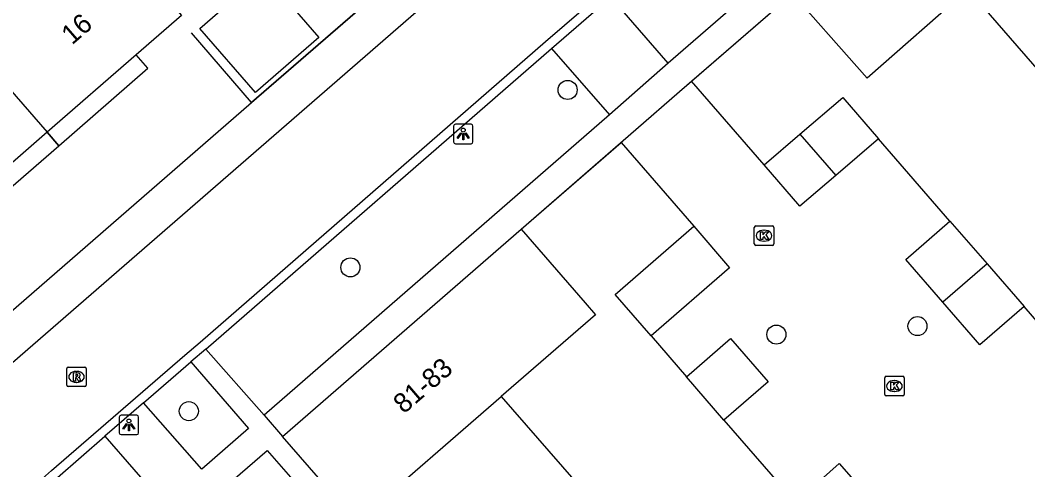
# Model space of a CAD drawing. Extents: x 155888 to 156864, y 383882 to 384671.
# Drawn here: x 156505.7 to 156557.5, y 384385.3 to 384408.3 of the extents above; entities that cross this region are included whole.
import ezdxf

# ---------------------------------------------------------------- set-up
doc = ezdxf.new("R2010")
doc.units = 0
for name, color, linetype in [('IMGEO_Boom', 7, 'Continuous'), ('IMGEO_Kolk', 7, 'Continuous'), ('IMGEO_Lichtpunt', 7, 'Continuous'), ('IMGEO_Muur', 7, 'Continuous'), ('IMGEO_Pand', 7, 'Continuous'), ('IMGEO_Pand_nummerreeks', 7, 'Continuous'), ('IMGEO_Pand_overbouw', 7, 'Continuous'), ('IMGEO_Rijbaan_lokaal_gesloten', 7, 'Continuous'), ('IMGEO_Rijbaan_lokaal_open', 7, 'Continuous'), ('IMGEO_Rioolput', 7, 'Continuous'), ('IMGEO_Voetpad_open', 7, 'Continuous')]:
    doc.layers.add(name, color=color, linetype=linetype)

msp = doc.modelspace()

# ---------------------------------------------------------------- linework, layer by layer
at = {"layer": 'IMGEO_Boom'}
for centre in [(156533.847, 384404.747), (156522.697, 384395.648), (156551.801, 384392.637), (156544.559, 384392.202), (156514.405, 384388.275)]:
    msp.add_circle(centre, 0.489, dxfattribs=at)
at = {"layer": 'IMGEO_Kolk'}
for p, q in [((156543.503, 384397.774), (156544.355, 384397.774)), ((156543.428, 384396.848), (156543.428, 384397.7)), ((156543.916, 384397.554), (156543.941, 384397.554)), ((156544.429, 384397.7), (156544.429, 384396.848)), ((156544.355, 384396.774), (156543.503, 384396.774)), ((156543.939, 384396.994), (156543.914, 384396.994)), ((156550.121, 384389.136), (156550.121, 384389.988)), ((156550.196, 384390.062), (156551.048, 384390.062)), ((156551.122, 384389.988), (156551.122, 384389.136)), ((156550.609, 384389.842), (156550.634, 384389.842)), ((156551.048, 384389.062), (156550.196, 384389.062)), ((156550.632, 384389.282), (156550.607, 384389.282))]:
    msp.add_line(p, q, dxfattribs=at)
for points in [[(156543.503, 384397.774), (156544.355, 384397.774)], [(156543.428, 384396.848), (156543.428, 384397.7)], [(156543.749, 384397.474), (156543.872, 384397.474), (156543.872, 384397.323), (156544.002, 384397.474), (156544.166, 384397.474), (156544.02, 384397.323), (156544.173, 384397.074), (156544.021, 384397.074), (156543.936, 384397.238), (156543.872, 384397.171), (156543.872, 384397.074), (156543.749, 384397.074), (156543.749, 384397.474)], [(156544.429, 384397.7), (156544.429, 384396.848)], [(156544.355, 384396.774), (156543.503, 384396.774)], [(156550.121, 384389.136), (156550.121, 384389.988)], [(156550.196, 384390.062), (156551.048, 384390.062)], [(156551.122, 384389.988), (156551.122, 384389.136)], [(156550.442, 384389.762), (156550.565, 384389.762), (156550.565, 384389.611), (156550.695, 384389.762), (156550.859, 384389.762), (156550.713, 384389.611), (156550.866, 384389.362), (156550.714, 384389.362), (156550.629, 384389.526), (156550.565, 384389.459), (156550.565, 384389.362), (156550.442, 384389.362), (156550.442, 384389.762)], [(156551.048, 384389.062), (156550.196, 384389.062)]]:
    msp.add_lwpolyline(points, dxfattribs=at)
for centre, start, end in [((156543.505, 384397.698), 91.552, 178.448), ((156543.505, 384397.698), 91.552, 178.448), ((156544.353, 384397.698), 1.552, 88.448), ((156544.353, 384397.698), 1.552, 88.448), ((156543.505, 384396.85), 181.552, 268.448), ((156543.505, 384396.85), 181.552, 268.448), ((156544.353, 384396.85), 271.552, 358.448), ((156544.353, 384396.85), 271.552, 358.448), ((156550.198, 384389.986), 91.552, 178.448), ((156550.198, 384389.986), 91.552, 178.448), ((156551.046, 384389.986), 1.552, 88.448), ((156551.046, 384389.986), 1.552, 88.448), ((156550.198, 384389.138), 181.552, 268.448), ((156550.198, 384389.138), 181.552, 268.448), ((156551.046, 384389.138), 271.552, 358.448), ((156551.046, 384389.138), 271.552, 358.448)]:
    msp.add_arc(centre, 0.0765, start, end, dxfattribs=at)
for centre, major_axis, ratio, start_param, end_param in [((156543.915, 384397.274), (-0.387, 0.002), 0.722429, 4.712389, 7.853982), ((156543.94, 384397.274), (-0.39, 0.002), 0.717154, 1.570796, 4.712389), ((156550.608, 384389.562), (-0.387, 0.002), 0.722429, 4.712389, 7.853982), ((156550.633, 384389.562), (-0.39, 0.002), 0.717154, 1.570796, 4.712389)]:
    msp.add_ellipse(centre, major_axis=major_axis, ratio=ratio, start_param=start_param, end_param=end_param, dxfattribs=at)
at = {"layer": 'IMGEO_Lichtpunt'}
for p, q in [((156527.989, 384402.892), (156527.989, 384402.085)), ((156527.989, 384402.892), (156527.989, 384402.085)), ((156528.891, 384402.987), (156528.083, 384402.987)), ((156528.891, 384402.987), (156528.083, 384402.987)), ((156528.985, 384402.085), (156528.985, 384402.892)), ((156528.985, 384402.085), (156528.985, 384402.892)), ((156528.083, 384401.991), (156528.891, 384401.991)), ((156528.083, 384401.991), (156528.891, 384401.991)), ((156510.829, 384387.974), (156510.829, 384387.167)), ((156510.829, 384387.974), (156510.829, 384387.167)), ((156511.731, 384388.069), (156510.923, 384388.069)), ((156511.731, 384388.069), (156510.923, 384388.069)), ((156511.825, 384387.167), (156511.825, 384387.974)), ((156511.825, 384387.167), (156511.825, 384387.974)), ((156510.923, 384387.073), (156511.731, 384387.073)), ((156510.923, 384387.073), (156511.731, 384387.073))]:
    msp.add_line(p, q, dxfattribs=at)
for points in [[(156528.363, 384402.556), (156528.402, 384402.528), (156528.214, 384402.266), (156528.176, 384402.293), (156528.363, 384402.556)], [(156528.465, 384402.508), (156528.512, 384402.508), (156528.512, 384402.186), (156528.465, 384402.186), (156528.465, 384402.508)], [(156528.575, 384402.528), (156528.613, 384402.555), (156528.8, 384402.293), (156528.761, 384402.265), (156528.575, 384402.528)], [(156511.203, 384387.638), (156511.242, 384387.61), (156511.054, 384387.348), (156511.016, 384387.375), (156511.203, 384387.638)], [(156511.305, 384387.59), (156511.352, 384387.59), (156511.352, 384387.268), (156511.305, 384387.268), (156511.305, 384387.59)], [(156511.415, 384387.61), (156511.453, 384387.637), (156511.64, 384387.375), (156511.601, 384387.347), (156511.415, 384387.61)]]:
    msp.add_lwpolyline(points, dxfattribs=at)
for centre in [(156528.488, 384402.69), (156511.328, 384387.772)]:
    msp.add_circle(centre, 0.0994, dxfattribs=at)
for centre, start, end in [((156528.083, 384402.892), 90, 180), ((156528.083, 384402.892), 90, 180), ((156528.891, 384402.892), 0, 90), ((156528.891, 384402.892), 0, 90), ((156528.083, 384402.085), 180, 270), ((156528.083, 384402.085), 180, 270), ((156528.891, 384402.085), 270, 0), ((156528.891, 384402.085), 270, 360), ((156510.923, 384387.974), 90, 180), ((156510.923, 384387.974), 90, 180), ((156511.731, 384387.974), 0, 90), ((156511.731, 384387.974), 0, 90), ((156510.923, 384387.167), 180, 270), ((156510.923, 384387.167), 180, 270), ((156511.731, 384387.167), 270, 0), ((156511.731, 384387.167), 270, 360)]:
    msp.add_arc(centre, 0.0946, start, end, dxfattribs=at)
at = {"layer": 'IMGEO_Muur'}
for points in [[(156533.705, 384418.024), (156517.626, 384404.097)], [(156539.582, 384404.666), (156545.38, 384409.694)], [(156517.626, 384404.097), (156514.535, 384407.679)], [(156531.464, 384397.614), (156537.347, 384402.716)]]:
    msp.add_lwpolyline(points, dxfattribs=at)
at = {"layer": 'IMGEO_Pand'}
for points in [[(156501.098, 384409.523), (156505.528, 384413.372), (156508.001, 384415.52), (156514.033, 384408.573), (156511.693, 384406.541), (156507.129, 384402.575)], [(156518.22, 384410.734), (156521.081, 384407.439), (156517.824, 384404.61), (156514.962, 384407.905), (156518.22, 384410.734)], [(156554.403, 384409.912), (156549.227, 384405.354), (156548.697, 384405.953), (156545.38, 384409.694)], [(156558.062, 384405.7), (156554.403, 384409.912)], [(156501.098, 384409.523), (156507.129, 384402.575)], [(156545.769, 384402.476), (156547.975, 384404.364), (156549.81, 384402.249)], [(156507.129, 384402.575), (156502.457, 384398.517), (156500.338, 384396.676)], [(156543.931, 384400.903), (156545.769, 384402.476)], [(156545.769, 384402.476), (156547.605, 384400.361)], [(156549.81, 384402.249), (156547.605, 384400.361)], [(156547.605, 384400.361), (156545.769, 384398.79), (156543.931, 384400.903)], [(156538.137, 384392.139), (156536.294, 384394.26), (156540.322, 384397.759)], [(156540.322, 384397.759), (156542.157, 384395.631), (156538.137, 384392.139)], [(156553.111, 384393.858), (156551.204, 384396.055), (156553.47, 384398.021)], [(156553.47, 384398.021), (156555.376, 384395.824)], [(156519.215, 384386.97), (156531.464, 384397.614)], [(156531.464, 384397.614), (156534.74, 384393.837), (156535.275, 384393.218), (156530.441, 384389.027)], [(156555.376, 384395.824), (156553.111, 384393.858)], [(156555.376, 384395.824), (156557.272, 384393.64)], [(156557.272, 384393.64), (156555.006, 384391.674), (156553.111, 384393.858)], [(156539.944, 384390.039), (156542.214, 384392), (156544.14, 384389.771), (156541.87, 384387.81)], [(156541.87, 384387.81), (156539.944, 384390.039)], [(156523.02, 384382.592), (156530.441, 384389.027)], [(156530.441, 384389.027), (156534.159, 384384.749)], [(156523.02, 384382.592), (156519.215, 384386.97)], [(156545.535, 384383.596), (156547.781, 384385.585), (156549.843, 384383.256)]]:
    msp.add_lwpolyline(points, dxfattribs=at)
at = {"layer": 'IMGEO_Pand_overbouw'}
for points in [[(156511.693, 384406.541), (156507.129, 384402.575), (156507.725, 384401.888), (156512.305, 384405.863)], [(156507.129, 384402.575), (156502.457, 384398.517), (156503.052, 384397.832), (156507.725, 384401.888)]]:
    msp.add_lwpolyline(points, close=True, dxfattribs=at)
at = {"layer": 'IMGEO_Rijbaan_lokaal_gesloten'}
for points in [[(156535.175, 384416.658), (156500, 384386.117), (156464.463, 384355.261)], [(156466.597, 384349.82), (156467.359, 384350.481), (156485.924, 384366.569), (156500, 384378.807), (156506.284, 384384.27), (156507.359, 384385.228), (156514.207, 384391.145), (156514.98, 384391.806), (156532.718, 384407.227), (156535.755, 384409.872)]]:
    msp.add_lwpolyline(points, dxfattribs=at)
at = {"layer": 'IMGEO_Rijbaan_lokaal_open'}
for points in [[(156533.02, 384406.88), (156536.057, 384409.525)], [(156539.01, 384406.114), (156536.057, 384409.525)], [(156515.28, 384391.458), (156533.02, 384406.88)], [(156533.02, 384406.88), (156536.001, 384403.466)], [(156539.01, 384406.114), (156536.001, 384403.466)], [(156536.591, 384402.061), (156537.347, 384402.716), (156539.582, 384404.666), (156540.202, 384405.203)], [(156543.931, 384400.903), (156540.202, 384405.203)], [(156536.591, 384402.061), (156540.322, 384397.759)], [(156553.47, 384398.021), (156549.81, 384402.249)], [(156560.807, 384389.561), (156557.272, 384393.64)], [(156538.137, 384392.139), (156539.944, 384390.039)], [(156515.28, 384391.458), (156514.508, 384390.797)], [(156512.085, 384388.704), (156514.508, 384390.797)], [(156512.085, 384388.704), (156510.096, 384386.986)], [(156541.87, 384387.81), (156545.535, 384383.596)], [(156507.659, 384384.879), (156510.096, 384386.986)]]:
    msp.add_lwpolyline(points, dxfattribs=at)
at = {"layer": 'IMGEO_Rioolput'}
for p, q in [((156508.212, 384390.532), (156509.064, 384390.532)), ((156508.137, 384389.606), (156508.137, 384390.458)), ((156508.625, 384390.312), (156508.65, 384390.312)), ((156509.138, 384390.458), (156509.138, 384389.606)), ((156509.064, 384389.532), (156508.212, 384389.532)), ((156508.648, 384389.752), (156508.623, 384389.752))]:
    msp.add_line(p, q, dxfattribs=at)
for points in [[(156508.212, 384390.532), (156509.064, 384390.532)], [(156508.137, 384389.606), (156508.137, 384390.458)], [(156508.726, 384390.23), (156508.474, 384390.232), (156508.474, 384389.832)], [(156508.474, 384389.832), (156508.598, 384389.832), (156508.598, 384389.994), (156508.609, 384389.994)], [(156508.652, 384390.151), (156508.598, 384390.151), (156508.598, 384390.07)], [(156508.598, 384390.07), (156508.65, 384390.07)], [(156508.656, 384389.965), (156508.727, 384389.832), (156508.867, 384389.832), (156508.802, 384389.958)], [(156509.138, 384390.458), (156509.138, 384389.606)], [(156509.064, 384389.532), (156508.212, 384389.532)]]:
    msp.add_lwpolyline(points, dxfattribs=at)
for centre, radius, start, end in [((156508.214, 384390.456), 0.0765, 91.552, 178.448), ((156508.214, 384390.456), 0.0765, 91.552, 178.448), ((156509.062, 384390.456), 0.0765, 1.552, 88.448), ((156509.062, 384390.456), 0.0765, 1.552, 88.448), ((156508.608, 384389.941), 0.0533, 26.0293, 88.6989), ((156508.634, 384390.259), 0.19, 274.7715, 282.9687), ((156508.658, 384390.055), 0.0964, 77.0061, 93.1865), ((156508.672, 384390.112), 0.0378, 276.6634, 79.6772), ((156508.725, 384390.12), 0.109, 350.3612, 89.416), ((156508.723, 384390.12), 0.112, 277.5842, 350.9817), ((156508.707, 384389.905), 0.108, 29.5134, 73.7905), ((156508.214, 384389.608), 0.0765, 181.552, 268.448), ((156508.214, 384389.608), 0.0765, 181.552, 268.448), ((156509.062, 384389.608), 0.0765, 271.552, 358.448), ((156509.062, 384389.608), 0.0765, 271.552, 358.448)]:
    msp.add_arc(centre, radius, start, end, dxfattribs=at)
for centre, major_axis, ratio, start_param, end_param in [((156508.624, 384390.032), (-0.387, 0.002), 0.722429, 4.712389, 7.853982), ((156508.649, 384390.032), (-0.39, 0.002), 0.717154, 1.570796, 4.712389)]:
    msp.add_ellipse(centre, major_axis=major_axis, ratio=ratio, start_param=start_param, end_param=end_param, dxfattribs=at)
at = {"layer": 'IMGEO_Voetpad_open'}
for points in [[(156556.656, 384421.424), (156539.01, 384406.114)], [(156463.122, 384356.762), (156517.626, 384404.097), (156533.705, 384418.024)], [(156540.202, 384405.203), (156545.38, 384409.694)], [(156536.001, 384403.466), (156518.277, 384388.062)], [(156531.464, 384397.614), (156536.591, 384402.061)], [(156518.277, 384388.062), (156515.28, 384391.458)], [(156514.508, 384390.797), (156517.473, 384387.38), (156515.069, 384385.306), (156512.085, 384388.704)], [(156518.277, 384388.062), (156519.215, 384386.97)], [(156510.096, 384386.986), (156513.074, 384383.572), (156510.66, 384381.47), (156507.659, 384384.879)], [(156520.076, 384379.504), (156516.034, 384384.18), (156518.432, 384386.254), (156522.493, 384381.612), (156520.076, 384379.504)]]:
    msp.add_lwpolyline(points, dxfattribs=at)

# ---------------------------------------------------------------- texts
at = {"layer": 'IMGEO_Pand_nummerreeks'}
for s, rotation, p in [('16', 40.9799, (156508.409, 384407.026)), ('81-83', 40.6489, (156525.437, 384388.107))]:
    msp.add_text(s, height=1, rotation=rotation, dxfattribs=at).set_placement(p)

doc.saveas('drawing.dxf')
